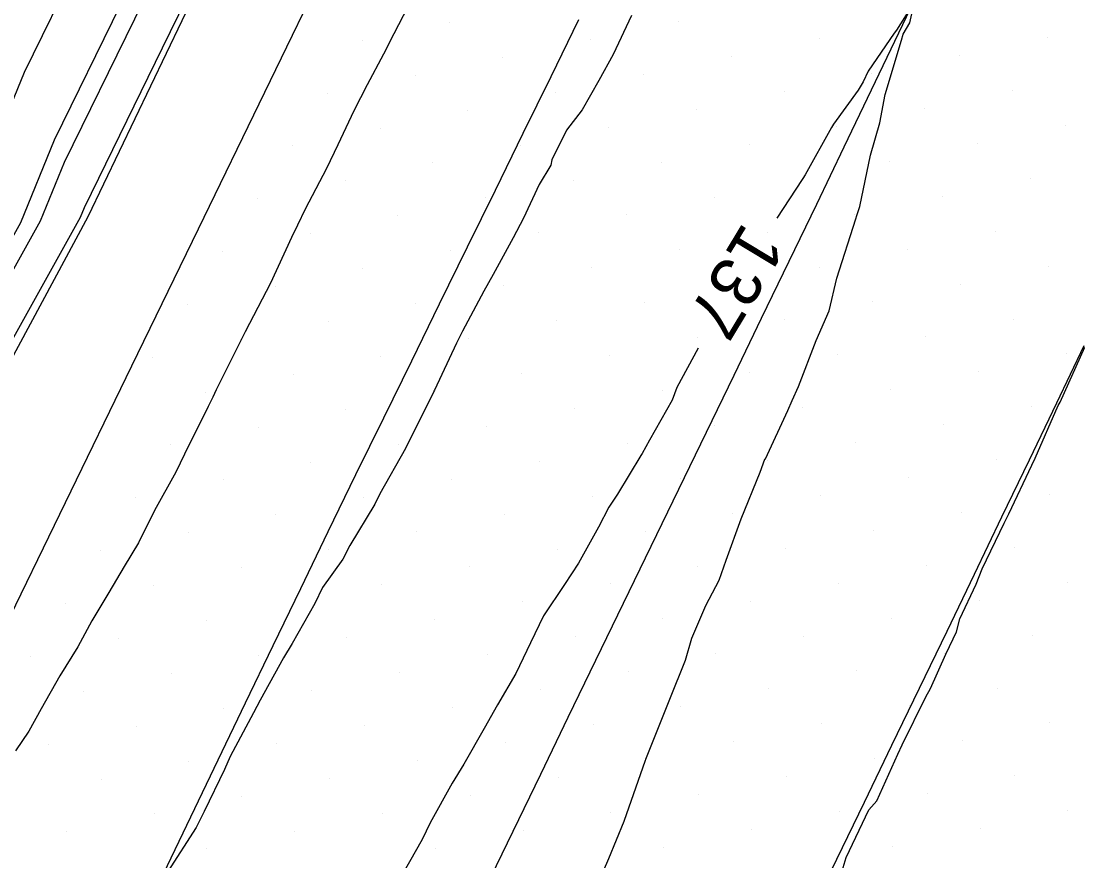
# Model space of a CAD drawing. Extents: x 2354170 to 2357230, y 866100 to 868290.
# Drawn here: x 2355683.04 to 2355724.74, y 867041.61 to 867074.75 of the extents above; entities that cross this region are included whole.
import ezdxf

# ---------------------------------------------------------------- set-up
doc = ezdxf.new("R2010")
doc.units = 0
for name, color, linetype in [('Default', 7, 'Continuous'), ('DTM Contours Minor', 7, 'Continuous'), ('DTM Contours Minor Text', 7, 'Continuous'), ('Exist DTM Breakline', 7, 'Continuous'), ('Exist DTM Scan Elevation Point', 7, 'Continuous'), ('Exist Roads EOP', 7, 'Continuous'), ('PH Exist DTM Breakline', 7, 'Continuous')]:
    doc.layers.add(name, color=color, linetype=linetype)

msp = doc.modelspace()

# ---------------------------------------------------------------- linework, layer by layer
at = {"layer": 'Default'}
for points in [[(2355680.655, 867066.584), (2355683.177, 867072.737), (2355685.322, 867077.119), (2355694.483, 867095.828), (2355696.566, 867101.629), (2355699.914, 867107.486), (2355708.492, 867125.376), (2355711.253, 867132.283), (2355721.134, 867149.22), (2355723.861, 867152.078), (2355725.41, 867155.023), (2355729.358, 867165.608), (2355729.527, 867166.029), (2355733.32, 867175.498), (2355742.643, 867193.028), (2355745.86, 867201.035), (2355756.091, 867219.884)], [(2355732.209, 867156.189), (2355730.336, 867152.288), (2355728.361, 867148.647), (2355726.717, 867145.227), (2355725.245, 867142.541), (2355715.611, 867127.96), (2355715.275, 867127.108), (2355714.681, 867126.107), (2355714.239, 867125.266), (2355713.842, 867124.718), (2355713.472, 867123.835), (2355702.022, 867100.833), (2355701.897, 867100.643), (2355701.836, 867100.517), (2355701.776, 867100.385), (2355701.711, 867100.241), (2355701.651, 867100.133), (2355700.475, 867097.908), (2355688.611, 867073.678), (2355685.526, 867067.377), (2355685.371, 867066.999), (2355671.31, 867041.716)], [(2355692.26, 867086.209), (2355686.967, 867075.398), (2355684.352, 867070.057), (2355683.013, 867066.791), (2355670.835, 867044.893), (2355668.664, 867041.473), (2355667.688, 867039.723), (2355665.792, 867036.939), (2355655.335, 867015.071), (2355653.767, 867011.201), (2355651.449, 867006.358), (2355650.458, 867003.341), (2355647.719, 866996.848)], [(2355698.491, 867075.676), (2355697.747, 867074.25), (2355697.342, 867073.439), (2355696.701, 867072.233), (2355696.176, 867071.213), (2355695.537, 867069.868), (2355695.093, 867068.932), (2355694.25, 867067.326), (2355693.948, 867066.692), (2355693.717, 867066.213), (2355692.879, 867064.401), (2355691.887, 867062.492), (2355691.72, 867062.17), (2355690.735, 867060.193), (2355690.601, 867059.913), (2355690.423, 867059.543), (2355689.484, 867057.655), (2355689.147, 867056.951), (2355688.31, 867055.433), (2355687.68, 867054.159), (2355687.111, 867053.229), (2355686.507, 867052.199), (2355685.83, 867051.079), (2355685.276, 867050.061), (2355684.57, 867048.915), (2355683.833, 867047.612), (2355683.344, 867046.728), (2355682.822, 867045.953)], [(2355707.126, 867074.969), (2355706.406, 867073.437), (2355705.844, 867072.408), (2355705.179, 867071.252), (2355704.56, 867070.445), (2355703.987, 867069.272), (2355703.947, 867069.069), (2355703.489, 867068.303), (2355702.869, 867066.978), (2355702.452, 867066.193), (2355701.671, 867064.747), (2355701.303, 867064.087), (2355700.463, 867062.507), (2355700.22, 867062.035), (2355699.35, 867060.179), (2355699.33, 867060.14), (2355699.327, 867060.135), (2355699.324, 867060.13), (2355698.205, 867057.88), (2355697.197, 867056.097), (2355696.997, 867055.682), (2355696.014, 867054.052), (2355695.734, 867053.519), (2355694.929, 867052.394), (2355694.632, 867051.761), (2355693.741, 867050.185), (2355693.401, 867049.624), (2355692.47, 867047.956), (2355692.207, 867047.453), (2355691.289, 867045.731), (2355691.072, 867045.208), (2355690.266, 867043.56), (2355689.945, 867042.928), (2355688.828, 867041.191)], [(2355715.443, 867041.22), (2355715.593, 867041.745), (2355716.487, 867043.619), (2355716.804, 867043.978), (2355717.637, 867045.823), (2355717.806, 867046.186), (2355718.744, 867048.084), (2355718.922, 867048.412), (2355719.526, 867049.769), (2355719.816, 867050.377), (2355719.953, 867050.644), (2355720.085, 867051.162), (2355720.722, 867052.524), (2355720.968, 867053.131), (2355721.826, 867054.935), (2355722.009, 867055.302), (2355722.923, 867057.23), (2355723.057, 867057.504), (2355723.964, 867059.576), (2355724.037, 867059.708), (2355725.014, 867061.881)]]:
    msp.add_lwpolyline(points, dxfattribs=at)
at = {"layer": 'DTM Contours Minor'}
for points in [[(2355759.629, 867218.392), (2355746.587, 867194.363), (2355745.559, 867191.805), (2355733.636, 867169.387), (2355731.896, 867165.043), (2355731.818, 867164.849), (2355726.752, 867151.267), (2355726.487, 867150.763), (2355726.02, 867150.273), (2355713.061, 867128.062), (2355712.197, 867125.899), (2355701.14, 867102.839), (2355700.037, 867100.909), (2355699.35, 867098.997), (2355687.515, 867074.825), (2355684.743, 867069.164), (2355683.799, 867066.86), (2355676.968, 867054.578)], [(2355705.857, 867040.826), (2355706.232, 867041.701), (2355706.841, 867043.173), (2355707.678, 867045.582), (2355707.688, 867045.61), (2355707.692, 867045.618), (2355708.633, 867047.983), (2355709.259, 867049.533), (2355709.513, 867050.399), (2355710.065, 867051.68), (2355710.59, 867052.683), (2355710.868, 867053.469), (2355711.456, 867055.108), (2355712.198, 867056.944), (2355712.383, 867057.467), (2355712.419, 867057.469), (2355713.3, 867059.377), (2355713.469, 867059.772), (2355713.716, 867060.329), (2355714.417, 867062.142), (2355714.929, 867063.317), (2355715.227, 867064.604), (2355715.977, 867066.946), (2355716.017, 867067.078), (2355716.043, 867067.151), (2355716.138, 867067.432), (2355716.555, 867069.456), (2355716.928, 867070.736), (2355717.139, 867071.847), (2355717.775, 867073.993), (2355717.84, 867074.23), (2355718.115, 867074.683), (2355718.28, 867075.439)], [(2355718.127, 867075.242), (2355717.577, 867074.394), (2355717.497, 867074.28), (2355716.468, 867072.776), (2355716.27, 867072.355), (2355716.071, 867072.028), (2355715.094, 867070.687), (2355715.015, 867070.55), (2355713.973, 867068.689), (2355713.892, 867068.539), (2355713.86, 867068.5), (2355712.855, 867066.97)], [(2355709.754, 867061.836), (2355708.92, 867060.294), (2355708.737, 867059.793), (2355707.834, 867058.208), (2355707.552, 867057.691), (2355707.497, 867057.605), (2355706.575, 867056.08), (2355706.229, 867055.569), (2355705.826, 867054.78), (2355705.04, 867053.358), (2355704.482, 867052.519), (2355703.658, 867051.274), (2355703.148, 867050.212), (2355702.561, 867049.003), (2355701.842, 867047.766), (2355701.319, 867046.826), (2355700.515, 867045.423), (2355700.05, 867044.669), (2355699.183, 867043.106), (2355698.864, 867042.456), (2355697.871, 867040.691)]]:
    msp.add_lwpolyline(points, dxfattribs=at)
at = {"layer": 'Exist DTM Breakline'}
for points in [[(2355701.362, 867040.526), (2355702.453, 867042.776), (2355703.543, 867045.025), (2355704.634, 867047.275), (2355705.724, 867049.525), (2355706.814, 867051.774), (2355707.905, 867054.024), (2355708.995, 867056.274), (2355710.086, 867058.523), (2355711.173, 867060.774), (2355712.26, 867063.026), (2355713.347, 867065.277), (2355714.434, 867067.528), (2355715.514, 867069.783), (2355716.593, 867072.038), (2355717.673, 867074.293), (2355718.752, 867076.548), (2355719.831, 867078.803), (2355720.91, 867081.058), (2355721.989, 867083.313), (2355723.069, 867085.568), (2355724.148, 867087.823), (2355725.227, 867090.079)], [(2355688.655, 867041.091), (2355689.736, 867043.345), (2355690.818, 867045.599), (2355691.902, 867047.851), (2355692.989, 867050.103), (2355694.076, 867052.354), (2355695.164, 867054.605), (2355696.256, 867056.854), (2355697.354, 867059.099), (2355698.453, 867061.345), (2355699.551, 867063.591), (2355700.652, 867065.836), (2355701.754, 867068.079), (2355702.857, 867070.323), (2355703.96, 867072.567), (2355705.053, 867074.815)], [(2355724.974, 867061.929), (2355723.893, 867059.675), (2355722.811, 867057.421), (2355721.728, 867055.168), (2355720.646, 867052.914), (2355719.563, 867050.661), (2355718.477, 867048.409), (2355717.389, 867046.158), (2355716.302, 867043.907), (2355715.215, 867041.656), (2355714.128, 867039.405)]]:
    msp.add_lwpolyline(points, dxfattribs=at)
at = {"layer": 'Exist DTM Scan Elevation Point'}
for p, q in [((2355699.965, 867074.701), (2355699.965, 867074.701)), ((2355708.978, 867074.733), (2355708.978, 867074.733)), ((2355696.5, 867073.996), (2355696.5, 867073.996)), ((2355705.514, 867074.027), (2355705.514, 867074.027)), ((2355714.528, 867074.059), (2355714.528, 867074.059)), ((2355723.542, 867074.091), (2355723.542, 867074.091)), ((2355702.05, 867073.322), (2355702.05, 867073.322)), ((2355711.063, 867073.354), (2355711.063, 867073.354)), ((2355720.077, 867073.385), (2355720.077, 867073.385)), ((2355716.613, 867072.68), (2355716.613, 867072.68)), ((2355698.585, 867072.616), (2355698.585, 867072.616)), ((2355707.599, 867072.648), (2355707.599, 867072.648)), ((2355695.121, 867071.911), (2355695.121, 867071.911)), ((2355704.135, 867071.942), (2355704.135, 867071.942)), ((2355713.148, 867071.974), (2355713.148, 867071.974)), ((2355722.162, 867072.006), (2355722.162, 867072.006)), ((2355700.67, 867071.237), (2355700.67, 867071.237)), ((2355709.684, 867071.269), (2355709.684, 867071.269)), ((2355718.698, 867071.3), (2355718.698, 867071.3)), ((2355715.233, 867070.595), (2355715.233, 867070.595)), ((2355724.247, 867070.626), (2355724.247, 867070.626)), ((2355697.206, 867070.531), (2355697.206, 867070.531)), ((2355706.22, 867070.563), (2355706.22, 867070.563)), ((2355693.741, 867069.826), (2355693.741, 867069.826)), ((2355702.755, 867069.857), (2355702.755, 867069.857)), ((2355711.769, 867069.889), (2355711.769, 867069.889)), ((2355720.783, 867069.921), (2355720.783, 867069.921)), ((2355699.291, 867069.152), (2355699.291, 867069.152)), ((2355708.305, 867069.184), (2355708.305, 867069.184)), ((2355717.318, 867069.215), (2355717.318, 867069.215)), ((2355713.854, 867068.51), (2355713.854, 867068.51)), ((2355722.868, 867068.541), (2355722.868, 867068.541)), ((2355695.826, 867068.446), (2355695.826, 867068.446)), ((2355704.84, 867068.478), (2355704.84, 867068.478)), ((2355692.362, 867067.741), (2355692.362, 867067.741)), ((2355701.376, 867067.772), (2355701.376, 867067.772)), ((2355710.39, 867067.804), (2355710.39, 867067.804)), ((2355719.403, 867067.836), (2355719.403, 867067.836)), ((2355697.911, 867067.067), (2355697.911, 867067.067)), ((2355706.925, 867067.099), (2355706.925, 867067.099)), ((2355715.939, 867067.13), (2355715.939, 867067.13)), ((2355712.475, 867066.425), (2355712.475, 867066.425)), ((2355721.488, 867066.456), (2355721.488, 867066.456)), ((2355694.447, 867066.361), (2355694.447, 867066.361)), ((2355703.461, 867066.393), (2355703.461, 867066.393)), ((2355690.982, 867065.656), (2355690.982, 867065.656)), ((2355699.996, 867065.687), (2355699.996, 867065.687)), ((2355709.01, 867065.719), (2355709.01, 867065.719)), ((2355718.024, 867065.751), (2355718.024, 867065.751)), ((2355696.532, 867064.982), (2355696.532, 867064.982)), ((2355705.546, 867065.014), (2355705.546, 867065.014)), ((2355714.56, 867065.045), (2355714.56, 867065.045)), ((2355723.573, 867065.077), (2355723.573, 867065.077)), ((2355711.095, 867064.34), (2355711.095, 867064.34)), ((2355720.109, 867064.371), (2355720.109, 867064.371)), ((2355693.067, 867064.276), (2355693.067, 867064.276)), ((2355702.081, 867064.308), (2355702.081, 867064.308)), ((2355689.603, 867063.571), (2355689.603, 867063.571)), ((2355698.617, 867063.602), (2355698.617, 867063.602)), ((2355707.631, 867063.634), (2355707.631, 867063.634)), ((2355716.645, 867063.666), (2355716.645, 867063.666)), ((2355695.152, 867062.897), (2355695.152, 867062.897)), ((2355704.166, 867062.929), (2355704.166, 867062.929)), ((2355713.18, 867062.96), (2355713.18, 867062.96)), ((2355722.194, 867062.992), (2355722.194, 867062.992)), ((2355709.716, 867062.255), (2355709.716, 867062.255)), ((2355718.73, 867062.286), (2355718.73, 867062.286)), ((2355691.688, 867062.191), (2355691.688, 867062.191)), ((2355700.702, 867062.223), (2355700.702, 867062.223)), ((2355688.224, 867061.486), (2355688.224, 867061.486)), ((2355697.237, 867061.517), (2355697.237, 867061.517)), ((2355706.251, 867061.549), (2355706.251, 867061.549)), ((2355715.265, 867061.581), (2355715.265, 867061.581)), ((2355724.279, 867061.613), (2355724.279, 867061.613)), ((2355693.773, 867060.812), (2355693.773, 867060.812)), ((2355702.787, 867060.844), (2355702.787, 867060.844)), ((2355711.801, 867060.875), (2355711.801, 867060.875)), ((2355720.815, 867060.907), (2355720.815, 867060.907)), ((2355708.336, 867060.17), (2355708.336, 867060.17)), ((2355717.35, 867060.201), (2355717.35, 867060.201)), ((2355690.309, 867060.106), (2355690.309, 867060.106)), ((2355699.322, 867060.138), (2355699.322, 867060.138)), ((2355695.858, 867059.432), (2355695.858, 867059.432)), ((2355704.872, 867059.464), (2355704.872, 867059.464)), ((2355713.886, 867059.496), (2355713.886, 867059.496)), ((2355722.899, 867059.528), (2355722.899, 867059.528)), ((2355692.394, 867058.727), (2355692.394, 867058.727)), ((2355701.407, 867058.759), (2355701.407, 867058.759)), ((2355710.421, 867058.79), (2355710.421, 867058.79)), ((2355719.435, 867058.822), (2355719.435, 867058.822)), ((2355706.957, 867058.085), (2355706.957, 867058.085)), ((2355715.971, 867058.116), (2355715.971, 867058.116)), ((2355688.929, 867058.021), (2355688.929, 867058.021)), ((2355697.943, 867058.053), (2355697.943, 867058.053)), ((2355694.479, 867057.347), (2355694.479, 867057.347)), ((2355703.492, 867057.379), (2355703.492, 867057.379)), ((2355712.506, 867057.411), (2355712.506, 867057.411)), ((2355721.52, 867057.443), (2355721.52, 867057.443)), ((2355691.014, 867056.642), (2355691.014, 867056.642)), ((2355700.028, 867056.674), (2355700.028, 867056.674)), ((2355709.042, 867056.705), (2355709.042, 867056.705)), ((2355718.056, 867056.737), (2355718.056, 867056.737)), ((2355705.577, 867056), (2355705.577, 867056)), ((2355714.591, 867056.031), (2355714.591, 867056.031)), ((2355723.605, 867056.063), (2355723.605, 867056.063)), ((2355687.55, 867055.936), (2355687.55, 867055.936)), ((2355696.564, 867055.968), (2355696.564, 867055.968)), ((2355693.099, 867055.263), (2355693.099, 867055.263)), ((2355702.113, 867055.294), (2355702.113, 867055.294)), ((2355711.127, 867055.326), (2355711.127, 867055.326)), ((2355720.141, 867055.358), (2355720.141, 867055.358)), ((2355689.635, 867054.557), (2355689.635, 867054.557)), ((2355698.649, 867054.589), (2355698.649, 867054.589)), ((2355707.662, 867054.62), (2355707.662, 867054.62)), ((2355716.676, 867054.652), (2355716.676, 867054.652)), ((2355704.198, 867053.915), (2355704.198, 867053.915)), ((2355713.212, 867053.946), (2355713.212, 867053.946)), ((2355722.226, 867053.978), (2355722.226, 867053.978)), ((2355686.17, 867053.851), (2355686.17, 867053.851)), ((2355695.184, 867053.883), (2355695.184, 867053.883)), ((2355691.72, 867053.178), (2355691.72, 867053.178)), ((2355700.734, 867053.209), (2355700.734, 867053.209)), ((2355709.747, 867053.241), (2355709.747, 867053.241)), ((2355718.761, 867053.273), (2355718.761, 867053.273)), ((2355688.255, 867052.472), (2355688.255, 867052.472)), ((2355697.269, 867052.504), (2355697.269, 867052.504)), ((2355706.283, 867052.535), (2355706.283, 867052.535)), ((2355715.297, 867052.567), (2355715.297, 867052.567)), ((2355724.311, 867052.599), (2355724.311, 867052.599)), ((2355702.819, 867051.83), (2355702.819, 867051.83)), ((2355711.832, 867051.861), (2355711.832, 867051.861)), ((2355720.846, 867051.893), (2355720.846, 867051.893)), ((2355684.791, 867051.766), (2355684.791, 867051.766)), ((2355690.34, 867051.093), (2355690.34, 867051.093)), ((2355699.354, 867051.124), (2355699.354, 867051.124)), ((2355708.368, 867051.156), (2355708.368, 867051.156)), ((2355717.382, 867051.188), (2355717.382, 867051.188)), ((2355686.876, 867050.387), (2355686.876, 867050.387)), ((2355695.89, 867050.419), (2355695.89, 867050.419)), ((2355704.904, 867050.45), (2355704.904, 867050.45)), ((2355713.917, 867050.482), (2355713.917, 867050.482)), ((2355722.931, 867050.514), (2355722.931, 867050.514)), ((2355701.439, 867049.745), (2355701.439, 867049.745)), ((2355710.453, 867049.776), (2355710.453, 867049.776)), ((2355719.467, 867049.808), (2355719.467, 867049.808)), ((2355683.411, 867049.681), (2355683.411, 867049.681)), ((2355692.425, 867049.713), (2355692.425, 867049.713)), ((2355688.961, 867049.008), (2355688.961, 867049.008)), ((2355697.975, 867049.039), (2355697.975, 867049.039)), ((2355706.989, 867049.071), (2355706.989, 867049.071)), ((2355716.002, 867049.103), (2355716.002, 867049.103)), ((2355685.496, 867048.302), (2355685.496, 867048.302)), ((2355694.51, 867048.334), (2355694.51, 867048.334)), ((2355703.524, 867048.365), (2355703.524, 867048.365)), ((2355712.538, 867048.397), (2355712.538, 867048.397)), ((2355721.552, 867048.429), (2355721.552, 867048.429)), ((2355709.073, 867047.691), (2355709.073, 867047.691)), ((2355718.087, 867047.723), (2355718.087, 867047.723)), ((2355691.046, 867047.628), (2355691.046, 867047.628)), ((2355700.06, 867047.66), (2355700.06, 867047.66)), ((2355687.581, 867046.923), (2355687.581, 867046.923)), ((2355696.595, 867046.954), (2355696.595, 867046.954)), ((2355705.609, 867046.986), (2355705.609, 867046.986)), ((2355714.623, 867047.018), (2355714.623, 867047.018)), ((2355723.637, 867047.049), (2355723.637, 867047.049)), ((2355684.117, 867046.217), (2355684.117, 867046.217)), ((2355693.131, 867046.249), (2355693.131, 867046.249)), ((2355702.145, 867046.28), (2355702.145, 867046.28)), ((2355711.158, 867046.312), (2355711.158, 867046.312)), ((2355720.172, 867046.344), (2355720.172, 867046.344)), ((2355707.694, 867045.606), (2355707.694, 867045.606)), ((2355716.708, 867045.638), (2355716.708, 867045.638)), ((2355689.666, 867045.543), (2355689.666, 867045.543)), ((2355698.68, 867045.575), (2355698.68, 867045.575)), ((2355686.202, 867044.838), (2355686.202, 867044.838)), ((2355695.216, 867044.869), (2355695.216, 867044.869)), ((2355704.23, 867044.901), (2355704.23, 867044.901)), ((2355713.243, 867044.933), (2355713.243, 867044.933)), ((2355722.257, 867044.964), (2355722.257, 867044.964)), ((2355691.751, 867044.164), (2355691.751, 867044.164)), ((2355700.765, 867044.195), (2355700.765, 867044.195)), ((2355709.779, 867044.227), (2355709.779, 867044.227)), ((2355718.793, 867044.259), (2355718.793, 867044.259)), ((2355706.315, 867043.521), (2355706.315, 867043.521)), ((2355715.328, 867043.553), (2355715.328, 867043.553)), ((2355724.342, 867043.585), (2355724.342, 867043.585)), ((2355688.287, 867043.458), (2355688.287, 867043.458)), ((2355697.301, 867043.49), (2355697.301, 867043.49)), ((2355684.823, 867042.753), (2355684.823, 867042.753)), ((2355693.836, 867042.784), (2355693.836, 867042.784)), ((2355702.85, 867042.816), (2355702.85, 867042.816)), ((2355711.864, 867042.848), (2355711.864, 867042.848)), ((2355720.878, 867042.879), (2355720.878, 867042.879)), ((2355690.372, 867042.079), (2355690.372, 867042.079)), ((2355699.386, 867042.11), (2355699.386, 867042.11)), ((2355708.4, 867042.142), (2355708.4, 867042.142)), ((2355717.413, 867042.174), (2355717.413, 867042.174))]:
    msp.add_line(p, q, dxfattribs=at)
at = {"layer": 'Exist Roads EOP'}
msp.add_lwpolyline([(2355734.259, 867158.444), (2355731.689, 867153.023), (2355729.116, 867147.603), (2355726.537, 867142.185), (2355723.95, 867136.771), (2355721.357, 867131.361), (2355718.758, 867125.953), (2355716.155, 867120.547), (2355713.549, 867115.142), (2355710.941, 867109.739), (2355708.331, 867104.336), (2355705.719, 867098.935), (2355703.105, 867093.534), (2355700.491, 867088.133), (2355697.876, 867082.733), (2355695.261, 867077.333), (2355692.644, 867071.934), (2355690.025, 867066.535), (2355687.404, 867061.138), (2355684.781, 867055.742), (2355682.154, 867050.347)], dxfattribs=at)
at = {"layer": 'PH Exist DTM Breakline'}
msp.add_lwpolyline([(2355733.904, 867164.206), (2355727.029, 867150.491), (2355713.886, 867126.137), (2355701.743, 867100.555), (2355685.68, 867067.026), (2355670.305, 867038.421), (2355654.371, 867005.649), (2355642.016, 866977.398), (2355629.593, 866951.907), (2355615.435, 866920.989), (2355601.009, 866889.889), (2355586.439, 866860.066), (2355569.49, 866826.672), (2355556.577, 866800.196), (2355542.29, 866769.284), (2355529.69, 866743.362), (2355515.96, 866713.496), (2355501.949, 866685.781), (2355493.481, 866667.653)], dxfattribs=at)

# ---------------------------------------------------------------- texts
at = {"layer": 'DTM Contours Minor Text'}
msp.add_text('137', height=2, rotation=238.869, dxfattribs=at).set_placement((2355711.559, 867066.871))

doc.saveas('drawing.dxf')
